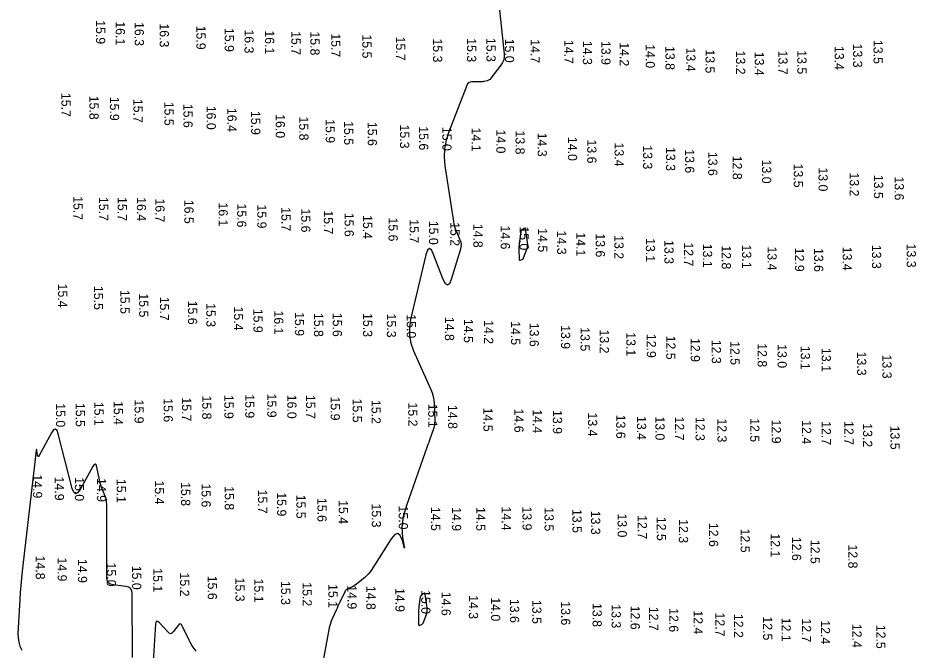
# Model space of a CAD drawing. Extents: x 988130 to 1132882, y 654656 to 841453.
# Drawn here: x 1109951.8 to 1110439.8, y 672163.5 to 672506.7 of the extents above; entities that cross this region are included whole.
import ezdxf

# ---------------------------------------------------------------- set-up
doc = ezdxf.new("R2010")
doc.units = 0
doc.layers.add('V-TOPO-MAJR', color=7, linetype='Continuous')
doc.layers.add('V-TOPO-SOUN', color=7, linetype='Continuous')

msp = doc.modelspace()

# ---------------------------------------------------------------- linework, layer by layer
at = {"layer": 'V-TOPO-MAJR'}
for points in [[(1110212.39, 672521.2), (1110216.07, 672487.24), (1110216.1, 672485.53), (1110215.8, 672483.92), (1110215.19, 672482.4), (1110214.25, 672480.97), (1110208.16, 672473.34), (1110207.88, 672473.05), (1110207.56, 672472.81), (1110207.21, 672472.63), (1110206.82, 672472.51), (1110205.19, 672472.16), (1110204.78, 672472.08), (1110204.37, 672472.02), (1110203.96, 672471.99), (1110203.54, 672471.97), (1110198.43, 672471.9), (1110197.52, 672471.77), (1110196.76, 672471.42), (1110196.17, 672470.83), (1110195.73, 672470.02), (1110185.93, 672444.87), (1110184.48, 672440.34), (1110183.66, 672435.73), (1110183.46, 672431.06), (1110183.87, 672426.32), (1110188.47, 672396.1), (1110188.71, 672394.79), (1110189.04, 672393.52), (1110189.44, 672392.26), (1110189.92, 672391.03), (1110192.01, 672386.14), (1110192.42, 672384.92), (1110192.6, 672383.68), (1110192.55, 672382.42), (1110192.28, 672381.16), (1110187.24, 672364.74), (1110186.25, 672362.36), (1110185.2, 672361.54), (1110184.1, 672362.28), (1110182.94, 672364.59), (1110177.71, 672378.26), (1110176.5, 672380.72), (1110175.4, 672381.49), (1110174.42, 672380.58), (1110173.54, 672377.98), (1110165.19, 672342.86), (1110164.51, 672338.52), (1110164.55, 672334.24), (1110165.3, 672330.04), (1110166.78, 672325.9), (1110176.14, 672304.92), (1110176.86, 672303.08), (1110177.4, 672301.19), (1110177.75, 672299.26), (1110177.92, 672297.29), (1110178.27, 672287.76), (1110178.25, 672286.56), (1110178.12, 672285.37), (1110177.88, 672284.21), (1110177.52, 672283.06), (1110175.84, 672278.51), (1110175.42, 672277.37), (1110175, 672276.23), (1110174.59, 672275.09), (1110174.19, 672273.94), (1110162.7, 672241.45), (1110161.17, 672235.84), (1110160.5, 672230.19), (1110160.71, 672224.51), (1110161.8, 672218.79), (1110160.71, 672222.89), (1110159.6, 672225.71), (1110158.21, 672226.81), (1110156.56, 672226.18), (1110154.64, 672223.83), (1110143.73, 672206.74), (1110142.99, 672205.68), (1110142.17, 672204.69), (1110141.27, 672203.77), (1110140.29, 672202.93), (1110135.09, 672198.79), (1110134.63, 672198.45), (1110134.14, 672198.13), (1110133.64, 672197.85), (1110133.12, 672197.61), (1110130.99, 672196.68), (1110130.5, 672196.41), (1110130.07, 672196.07), (1110129.71, 672195.66), (1110129.43, 672195.17), (1110126.75, 672189.53), (1110126.23, 672188.41), (1110125.71, 672187.3), (1110125.19, 672186.17), (1110124.68, 672185.05), (1110122.54, 672180.33), (1110122.05, 672179.16), (1110121.63, 672177.96), (1110121.29, 672176.74), (1110121.02, 672175.5), (1110114.96, 672143.34)], [(1110013.99, 672159.45), (1110013.85, 672194.11), (1110013.63, 672195.66), (1110012.98, 672196.82), (1110011.91, 672197.6), (1110010.4, 672198.01), (1110003.52, 672198.86), (1110002.01, 672199.27), (1110000.94, 672200.05), (1110000.29, 672201.21), (1110000.08, 672202.76), (1110000.07, 672242.64), (1110000.02, 672243.79), (1109999.85, 672244.92), (1109999.57, 672246.03), (1109999.19, 672247.11), (1109997.42, 672251.4), (1109997, 672252.48), (1109996.64, 672253.58), (1109996.32, 672254.69), (1109996.06, 672255.82), (1109994.63, 672262.81), (1109994.26, 672263.99), (1109993.77, 672264.44), (1109993.17, 672264.15), (1109992.46, 672263.14), (1109985.56, 672250.73), (1109984.24, 672248.86), (1109983.09, 672248.34), (1109982.12, 672249.14), (1109981.32, 672251.27), (1109973.75, 672280.85), (1109973.05, 672282.73), (1109972.19, 672283.44), (1109971.19, 672282.97), (1109970.04, 672281.32), (1109963.32, 672269.06), (1109963.03, 672268.64), (1109962.8, 672268.52), (1109962.62, 672268.71), (1109962.49, 672269.21), (1109962.09, 672271.8), (1109962, 672272.28), (1109961.91, 672272.44), (1109961.82, 672272.28), (1109961.75, 672271.79), (1109954.16, 672206.28), (1109953.74, 672202.44), (1109953.38, 672198.59), (1109953.08, 672194.73), (1109952.84, 672190.87), (1109951.82, 672172.53), (1109951.84, 672170.15), (1109952.2, 672167.84), (1109952.87, 672165.61), (1109953.88, 672163.45)], [(1110048.6, 672162.89), (1110047.53, 672164.32), (1110046.54, 672165.8), (1110045.63, 672167.33), (1110044.81, 672168.92), (1110041.1, 672176.61), (1110040.6, 672177.37), (1110040.05, 672177.66), (1110039.45, 672177.48), (1110038.81, 672176.83), (1110036.16, 672173.28), (1110035.48, 672172.6), (1110034.79, 672172.36), (1110034.08, 672172.54), (1110033.35, 672173.15), (1110028.8, 672178.26), (1110027.91, 672179.06), (1110027.24, 672179.2), (1110026.8, 672178.68), (1110026.59, 672177.5), (1110025.28, 672157.31)]]:
    msp.add_lwpolyline(points, dxfattribs=at)
for points in [[(1110225.25, 672391.22), (1110225.11, 672390.92), (1110225.02, 672390.58), (1110224.31, 672385.36), (1110224.19, 672384.37), (1110224.11, 672383.37), (1110224.07, 672382.38), (1110224.06, 672381.38), (1110224.14, 672375.56), (1110224.18, 672375.32), (1110224.29, 672375.17), (1110224.46, 672375.12), (1110224.7, 672375.18), (1110225.81, 672375.58), (1110226.07, 672375.71), (1110226.28, 672375.88), (1110226.45, 672376.09), (1110226.57, 672376.34), (1110228.35, 672381.06), (1110228.63, 672381.95), (1110228.79, 672382.84), (1110228.83, 672383.75), (1110228.75, 672384.68), (1110227.69, 672392.1), (1110227.61, 672392.39), (1110227.46, 672392.54), (1110227.25, 672392.56), (1110226.98, 672392.44), (1110225.74, 672391.68), (1110225.46, 672391.47)], [(1110170.67, 672192.98), (1110170.53, 672192.68), (1110170.44, 672192.34), (1110169.73, 672187.12), (1110169.61, 672186.13), (1110169.53, 672185.13), (1110169.49, 672184.14), (1110169.48, 672183.14), (1110169.56, 672177.32), (1110169.6, 672177.08), (1110169.71, 672176.93), (1110169.88, 672176.88), (1110170.13, 672176.93), (1110171.23, 672177.34), (1110171.49, 672177.47), (1110171.7, 672177.63), (1110171.87, 672177.85), (1110171.99, 672178.1), (1110173.78, 672182.82), (1110174.05, 672183.7), (1110174.21, 672184.6), (1110174.25, 672185.51), (1110174.17, 672186.44), (1110173.12, 672193.86), (1110173.03, 672194.15), (1110172.88, 672194.3), (1110172.67, 672194.32), (1110172.4, 672194.2), (1110171.16, 672193.44), (1110170.88, 672193.23)]]:
    msp.add_lwpolyline(points, close=True, dxfattribs=at)

# ---------------------------------------------------------------- texts
at = {"layer": 'V-TOPO-SOUN'}
for s, p in [('15.9 ', (1109994.22, 672505.46)), ('16.1 ', (1110004.96, 672504.84)), ('16.3 ', (1110015.25, 672504.46)), ('16.3 ', (1110028.85, 672503.72)), ('15.9 ', (1110048.78, 672502.48)), ('15.9 ', (1110064.18, 672501.25)), ('16.3 ', (1110074.93, 672500.43)), ('16.1 ', (1110086.12, 672499.94)), ('15.7 ', (1110100.42, 672499.54)), ('15.8 ', (1110110.71, 672499.35)), ('15.7 ', (1110122.07, 672498.32)), ('15.5 ', (1110139, 672497.71)), ('15.7 ', (1110157.24, 672496.56)), ('15.3 ', (1110177.38, 672495.54)), ('15.3 ', (1110195.83, 672495.68)), ('15.3 ', (1110206.4, 672495.83)), ('15.0 ', (1110216.45, 672495.4)), ('14.7 ', (1110230.36, 672495.14)), ('14.7 ', (1110248.68, 672494.75)), ('14.3 ', (1110258.79, 672494.23)), ('13.9 ', (1110268.82, 672494.18)), ('14.2 ', (1110278.88, 672493.43)), ('13.5 ', (1110416.73, 672494.73)), ('14.0 ', (1110292.93, 672492.42)), ('13.8 ', (1110303.69, 672491.42)), ('13.4 ', (1110314.98, 672490.58)), ('13.5 ', (1110325.44, 672489.6)), ('13.2 ', (1110342, 672488.94)), ('13.7 ', (1110365.04, 672488.93)), ('13.5 ', (1110375.33, 672489.13)), ('13.4 ', (1110395.64, 672491.46)), ('13.3 ', (1110405.64, 672492.73)), ('13.4 ', (1110352.21, 672488.33)), ('15.7 ', (1109975.45, 672466)), ('15.8 ', (1109990.64, 672464.45)), ('15.9 ', (1110001.78, 672463.89)), ('15.7 ', (1110014.58, 672462.75)), ('15.5 ', (1110031.42, 672461.17)), ('15.6 ', (1110041.75, 672460.05)), ('16.0 ', (1110054.36, 672459)), ('16.4 ', (1110065.63, 672457.83)), ('15.9 ', (1110078.52, 672456.2)), ('16.0 ', (1110091.88, 672454.43)), ('15.8 ', (1110104.67, 672453.16)), ('15.9 ', (1110119, 672451.73)), ('15.5 ', (1110129.05, 672450.64)), ('15.6 ', (1110141.9, 672450.23)), ('15.3 ', (1110159.41, 672448.79)), ('15.6 ', (1110169.81, 672447.84)), ('15.0 ', (1110182.42, 672447.54)), ('14.1 ', (1110198.3, 672447.12)), ('14.0 ', (1110211.76, 672446.13)), ('13.8 ', (1110222.19, 672445.57)), ('14.3 ', (1110234.21, 672444.39)), ('14.0 ', (1110250.67, 672442.09)), ('13.6 ', (1110261.17, 672440.67)), ('13.4 ', (1110276.01, 672439.02)), ('13.3 ', (1110291.54, 672437.52)), ('13.3 ', (1110303.98, 672436.6)), ('13.6 ', (1110314.36, 672435.38)), ('13.6 ', (1110326.9, 672433.97)), ('12.8 ', (1110340.22, 672431.88)), ('13.0 ', (1110356.13, 672429.76)), ('13.5 ', (1110373.39, 672427.59)), ('13.0 ', (1110386.85, 672425.51)), ('13.2 ', (1110403.84, 672422.77)), ('13.5 ', (1110416.98, 672421.5)), ('13.6 ', (1110428.21, 672420.63)), ('15.7 ', (1109981.99, 672409.92)), ('15.7 ', (1109995.86, 672409.5)), ('15.7 ', (1110006.03, 672409.42)), ('16.4 ', (1110016.43, 672409.35)), ('16.7 ', (1110026.51, 672408.69)), ('16.5 ', (1110042.23, 672407.93)), ('16.1 ', (1110060.84, 672406.48)), ('15.6 ', (1110070.94, 672405.94)), ('15.9 ', (1110081.87, 672405.4)), ('15.7 ', (1110094.98, 672403.93)), ('15.6 ', (1110105.76, 672403.21)), ('15.7 ', (1110118.04, 672402.19)), ('15.6 ', (1110129.31, 672400.9)), ('15.4 ', (1110139.35, 672399.65)), ('15.6 ', (1110153.2, 672398.35)), ('15.7 ', (1110164.64, 672397.35)), ('15.0 ', (1110175.18, 672396.54)), ('15.2 ', (1110186.78, 672395.81)), ('14.8 ', (1110199.33, 672394.93)), ('14.6 ', (1110214.16, 672394.02)), ('15.0 ', (1110224.41, 672393.51)), ('14.5 ', (1110234.5, 672392.49)), ('14.3 ', (1110244.81, 672391.19)), ('14.1 ', (1110255.17, 672390.25)), ('13.6 ', (1110265.81, 672389.73)), ('13.2 ', (1110275.91, 672388.75)), ('13.1 ', (1110293.03, 672387.14)), ('13.3 ', (1110303.13, 672386.08)), ('12.7 ', (1110313.81, 672384.8)), ('13.1 ', (1110324.04, 672384.11)), ('12.8 ', (1110334.26, 672383.21)), ('13.1 ', (1110345.32, 672383.59)), ('13.4 ', (1110359.13, 672382.61)), ('12.9 ', (1110374.02, 672381.91)), ('13.6 ', (1110384.46, 672381.77)), ('13.4 ', (1110399.95, 672382.48)), ('13.3 ', (1110415.89, 672383.51)), ('13.3 ', (1110434.77, 672384.15)), ('15.4 ', (1109973.6, 672362.42)), ('15.5 ', (1109993.11, 672361.19)), ('15.5 ', (1110007.47, 672359)), ('15.5 ', (1110017.68, 672357.12)), ('15.7 ', (1110028.97, 672355.29)), ('15.6 ', (1110044.24, 672353.17)), ('15.3 ', (1110054.17, 672351.84)), ('15.4 ', (1110069.19, 672349.99)), ('15.9 ', (1110079.81, 672348.77)), ('16.1 ', (1110091.05, 672347.83)), ('15.9 ', (1110102.3, 672346.97)), ('15.8 ', (1110112.69, 672346.51)), ('15.6 ', (1110122.89, 672346.58)), ('15.3 ', (1110139.38, 672346.44)), ('15.3 ', (1110152.27, 672346.16)), ('15.0 ', (1110163.11, 672345.78)), ('14.8 ', (1110183.83, 672344.36)), ('14.5 ', (1110194.13, 672343.27)), ('14.2 ', (1110205.12, 672342.62)), ('14.5 ', (1110219.74, 672342.06)), ('13.6 ', (1110229.87, 672341.17)), ('13.9 ', (1110246.91, 672339.91)), ('13.5 ', (1110257.51, 672338.71)), ('13.2 ', (1110268.01, 672337.51)), ('13.1 ', (1110282.42, 672336.02)), ('12.9 ', (1110293.55, 672335.16)), ('12.5 ', (1110304.1, 672334.16)), ('12.9 ', (1110317.41, 672332.9)), ('12.3 ', (1110328.87, 672331.95)), ('12.5 ', (1110338.99, 672331.21)), ('12.8 ', (1110353.77, 672330.06)), ('13.0 ', (1110364.59, 672329.56)), ('13.1 ', (1110377.19, 672328.69)), ('13.1 ', (1110388.55, 672327.48)), ('13.3 ', (1110407.81, 672325.49)), ('13.3 ', (1110421.56, 672323.88)), ('15.1 ', (1109993.3, 672298.27)), ('15.4 ', (1110003.9, 672298.66)), ('15.9 ', (1110015.17, 672299.48)), ('15.6 ', (1110030.97, 672300.19)), ('15.7 ', (1110040.98, 672300.65)), ('15.8 ', (1110051.95, 672301.68)), ('15.9 ', (1110063.95, 672302.03)), ('15.9 ', (1110075.31, 672302.34)), ('15.9 ', (1110087.28, 672302.69)), ('16.0 ', (1110098.17, 672302.1)), ('15.7 ', (1110108.36, 672302.01)), ('15.9 ', (1110121.75, 672301.14)), ('15.5 ', (1110133.7, 672300.01)), ('15.2 ', (1110143.94, 672299.27)), ('15.0 ', (1109972.49, 672297.46)), ('15.5 ', (1109983.21, 672297.66)), ('15.2 ', (1110163.9, 672297.86)), ('15.1 ', (1110174.74, 672297.24)), ('14.8 ', (1110185.59, 672296.54)), ('14.5 ', (1110204.77, 672295.08)), ('14.6 ', (1110221.56, 672294.55)), ('14.4 ', (1110231.59, 672294.17)), ('13.9 ', (1110242.5, 672293.78)), ('13.4 ', (1110261.58, 672292.46)), ('13.6 ', (1110276.91, 672291.27)), ('13.4 ', (1110288.18, 672290.53)), ('13.0 ', (1110298.22, 672290.35)), ('12.7 ', (1110308.81, 672290.24)), ('12.3 ', (1110320.03, 672290.06)), ('12.3 ', (1110331.95, 672289.24)), ('12.5 ', (1110349.73, 672289.38)), ('12.9 ', (1110361.41, 672288.59)), ('12.4 ', (1110377.84, 672288.29)), ('12.7 ', (1110388.59, 672287.75)), ('12.7 ', (1110400.9, 672287.8)), ('13.2 ', (1110411.05, 672286.62)), ('13.5 ', (1110425.94, 672285.31)), ('14.9 ', (1109959.96, 672258.87)), ('14.9 ', (1109971.85, 672257.64)), ('15.0 ', (1109982.75, 672257.34)), ('14.9 ', (1109994.69, 672256.86)), ('15.1 ', (1110005.45, 672256.41)), ('15.4 ', (1110026.22, 672255.53)), ('15.8 ', (1110040.47, 672254.66)), ('15.6 ', (1110051.58, 672253.95)), ('15.8 ', (1110064.21, 672252.43)), ('15.7 ', (1110082.27, 672250.57)), ('15.9 ', (1110092.62, 672249.1)), ('15.5 ', (1110103.12, 672247.84)), ('15.6 ', (1110114.56, 672246.07)), ('15.4 ', (1110126.12, 672244.89)), ('15.3 ', (1110144.09, 672243.04)), ('15.0 ', (1110158.75, 672241.93)), ('14.5 ', (1110176.28, 672241.21)), ('14.9 ', (1110187.63, 672241.08)), ('14.5 ', (1110200.82, 672241.15)), ('14.4 ', (1110214.75, 672241.39)), ('13.9 ', (1110225.99, 672241.43)), ('13.5 ', (1110237.96, 672240.98)), ('13.5 ', (1110253.15, 672240.06)), ('13.3 ', (1110263.26, 672239.12)), ('13.0 ', (1110277.67, 672237.66)), ('12.7 ', (1110288.64, 672236.7)), ('12.5 ', (1110298.98, 672235.8)), ('12.3 ', (1110310.96, 672234.55)), ('12.6 ', (1110327.34, 672232.51)), ('12.5 ', (1110344.5, 672229.39)), ('12.1 ', (1110360.92, 672226.82)), ('12.6 ', (1110372.43, 672224.96)), ('12.5 ', (1110382.52, 672223.33)), ('12.8 ', (1110403.01, 672220.79)), ('14.8 ', (1109961.48, 672214.77)), ('14.9 ', (1109973.36, 672213.76)), ('14.9 ', (1109984.4, 672212.93)), ('15.0 ', (1110000.08, 672210.96)), ('15.0 ', (1110013.84, 672209.25)), ('15.1 ', (1110025.3, 672207.88)), ('15.2 ', (1110039.9, 672205.55)), ('15.6 ', (1110054.99, 672203.82)), ('15.3 ', (1110069.99, 672202.81)), ('15.1 ', (1110080.19, 672202.28)), ('15.3 ', (1110094.79, 672200.99)), ('15.2 ', (1110106.46, 672200.27)), ('15.1 ', (1110120.51, 672199.3)), ('14.9 ', (1110130.88, 672198.64)), ('14.8 ', (1110141.15, 672198.33)), ('14.9 ', (1110156.93, 672197.16)), ('15.0 ', (1110170.96, 672196.05)), ('14.6 ', (1110182.01, 672195.11)), ('14.3 ', (1110196.85, 672193.31)), ('14.0 ', (1110208.89, 672192.09)), ('13.6 ', (1110219.17, 672191.24)), ('13.5 ', (1110231.28, 672190.68)), ('13.6 ', (1110246.98, 672189.94)), ('13.8 ', (1110264.06, 672189)), ('13.3 ', (1110274.39, 672188.31)), ('12.6 ', (1110284.73, 672187.56)), ('12.7 ', (1110294.82, 672186.96)), ('12.6 ', (1110305.71, 672186.21)), ('12.4 ', (1110318.93, 672185.01)), ('12.7 ', (1110330.86, 672183.85)), ('12.2 ', (1110340.9, 672183.11)), ('12.5 ', (1110356.77, 672181.74)), ('12.1 ', (1110366.76, 672181.03)), ('12.7 ', (1110377.82, 672180.63)), ('12.4 ', (1110388.13, 672179.63)), ('12.4 ', (1110405.24, 672177.71)), ('12.5 ', (1110418.24, 672177.21))]:
    msp.add_text(s, height=5, rotation=270, dxfattribs=at).set_placement(p)

doc.saveas('drawing.dxf')
